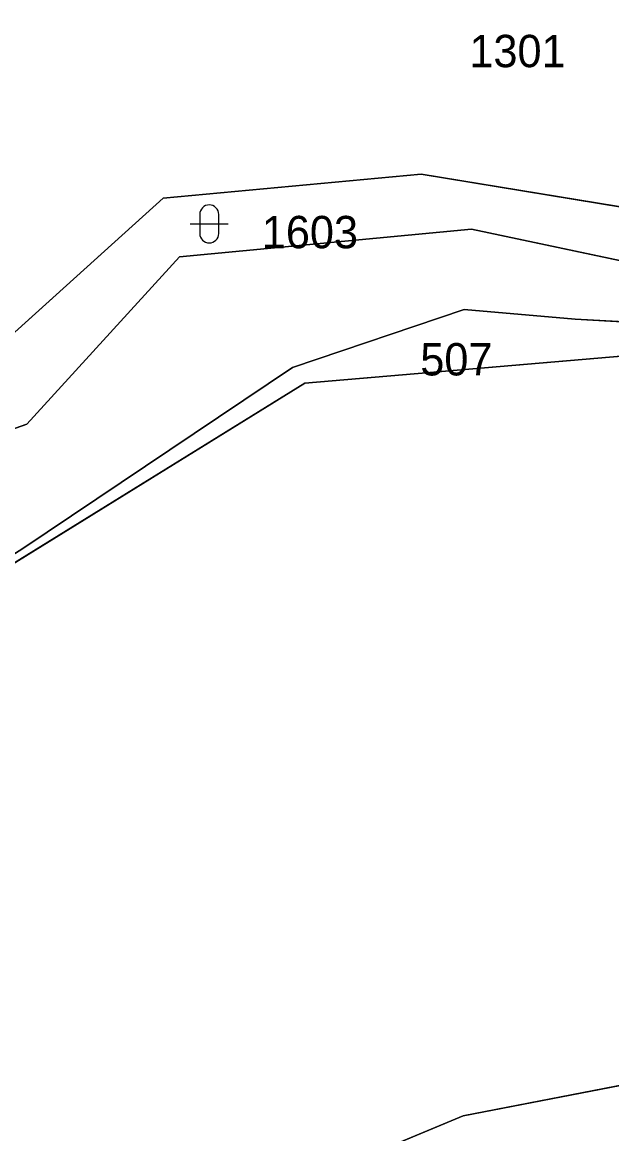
# Model space of a CAD drawing. Extents: x -689422 to -685210, y -987725 to -982160.
# Drawn here: x -686709.2 to -686678.2, y -985783.9 to -985725.5 of the extents above; entities that cross this region are included whole.
import ezdxf

# ---------------------------------------------------------------- set-up
doc = ezdxf.new("R2010")
doc.units = 0
for name, color, linetype in [('KN_Hranice_katastrální území', 7, 'Continuous'), ('KN_Hranice_parcel', 7, 'Continuous'), ('KN_Parcelni cisla', 7, 'Continuous'), ('KN_Polygon parcely', 7, 'Continuous'), ('KN_POZEMKY_LESNI POZEMEK', 7, 'Continuous'), ('KN_POZEMKY_OSTATNI PLOCHA', 7, 'Continuous'), ('KN_POZEMKY_VODNI_PLOCHA', 7, 'Continuous'), ('KN_VYUZITI_07_vodni plocha_tok prirozeny', 7, 'Continuous'), ('KN_VYUZITI_23_ostatni plocha_manipulacni plocha', 7, 'Continuous'), ('KN_VYUZITI_27_ostatni plocha_neplodna puda', 7, 'Continuous'), ('KN_Značky kultur', 7, 'Continuous')]:
    doc.layers.add(name, color=color, linetype=linetype)

msp = doc.modelspace()

# ---------------------------------------------------------------- linework, layer by layer
at = {"layer": 'KN_Hranice_katastrální území'}
for points in [[(-686664.97, -985741.95), (-686680.13, -985741.09), (-686685.96, -985740.58), (-686694.98, -985743.63), (-686709.16, -985753.13), (-686735.02, -985769.6), (-686742.34, -985774.23), (-686749.47, -985778.73), (-686750.56, -985783.2), (-686747.58, -985792.3), (-686741.57, -985810.66), (-686753.84, -985828.87), (-686754.66, -985884.07), (-686753.38, -985937.9), (-686747.55, -985981.18), (-686739.44, -986009.75), (-686731, -986034.99)], [(-686731, -986034.99), (-686739.44, -986009.75), (-686747.55, -985981.18), (-686753.38, -985937.9), (-686754.66, -985884.07), (-686753.84, -985828.87), (-686741.57, -985810.66), (-686747.58, -985792.3), (-686750.56, -985783.2), (-686749.47, -985778.73), (-686742.34, -985774.23), (-686735.02, -985769.6), (-686709.16, -985753.13), (-686694.98, -985743.63), (-686685.96, -985740.58), (-686680.13, -985741.09), (-686664.97, -985741.95)]]:
    msp.add_lwpolyline(points, dxfattribs=at)
at = {"layer": 'KN_Hranice_parcel'}
msp.add_line((-686680.13, -985741.09), (-686664.97, -985741.95), dxfattribs=at)
msp.add_line((-686680.13, -985741.09), (-686664.97, -985741.95), dxfattribs=at)
for points in [[(-686717.47, -985746.38), (-686712.67, -985744.56), (-686701.78, -985734.73), (-686688.22, -985733.48), (-686658.94, -985738.29), (-686644.52, -985729.77), (-686632.09, -985730.68)], [(-686727.73, -985760.8), (-686716.57, -985749.3), (-686708.95, -985746.6), (-686700.92, -985737.82), (-686685.57, -985736.36), (-686668.27, -985740.03), (-686660.67, -985740.52), (-686641.42, -985732.36), (-686632.18, -985732.99)], [(-686694.98, -985743.63), (-686685.96, -985740.58), (-686680.13, -985741.09)], [(-686694.98, -985743.63), (-686685.96, -985740.58), (-686680.13, -985741.09)], [(-686664.97, -985741.95), (-686694.33, -985744.46), (-686735.02, -985769.6)], [(-686735.02, -985769.6), (-686709.16, -985753.13), (-686694.98, -985743.63)], [(-686735.02, -985769.6), (-686709.16, -985753.13), (-686694.98, -985743.63)], [(-686718.56, -985796.48), (-686686.01, -985782.93), (-686648.84, -985775.76), (-686656.69, -985811.95), (-686661.35, -985885.47), (-686656.59, -985945.97)]]:
    msp.add_lwpolyline(points, dxfattribs=at)
at = {"layer": 'KN_Polygon parcely'}
for points in [[(-686644.52, -985729.77), (-686632.09, -985730.68), (-686621.69, -985726.99), (-686631.37, -985724.58), (-686706.58, -985715.73), (-686717.69, -985717.75), (-686721.59, -985726.62), (-686709.72, -985726.93), (-686717.47, -985746.38), (-686712.67, -985744.56), (-686701.78, -985734.73), (-686688.22, -985733.48), (-686658.94, -985738.29)], [(-686700.92, -985737.82), (-686685.57, -985736.36), (-686668.27, -985740.03), (-686660.67, -985740.52), (-686641.42, -985732.36), (-686632.18, -985732.99), (-686632.09, -985730.68), (-686644.52, -985729.77), (-686658.94, -985738.29), (-686688.22, -985733.48), (-686701.78, -985734.73), (-686712.67, -985744.56), (-686717.47, -985746.38), (-686719.04, -985750.31), (-686727.73, -985760.8), (-686716.57, -985749.3), (-686708.95, -985746.6)], [(-686709.16, -985753.13), (-686735.02, -985769.6), (-686694.33, -985744.46), (-686664.97, -985741.95), (-686680.13, -985741.09), (-686685.96, -985740.58), (-686694.98, -985743.63)], [(-686685.83, -985800.54), (-686681.47, -985889.24), (-686672.04, -985911.5), (-686656.59, -985945.97), (-686661.35, -985885.47), (-686656.69, -985811.95), (-686648.84, -985775.76), (-686686.01, -985782.93), (-686718.56, -985796.48), (-686710.52, -985797.48)]]:
    msp.add_lwpolyline(points, close=True, dxfattribs=at)
for points in [[(-686668.27, -985740.03), (-686685.57, -985736.36), (-686700.92, -985737.82), (-686708.95, -985746.6), (-686716.57, -985749.3), (-686727.73, -985760.8), (-686735.02, -985769.6), (-686709.16, -985753.13), (-686694.98, -985743.63), (-686685.96, -985740.58), (-686680.13, -985741.09), (-686664.97, -985741.95)], [(-686664.97, -985741.95), (-686694.33, -985744.46), (-686735.02, -985769.6), (-686741.28, -985782.94), (-686721.4, -985794.1), (-686718.56, -985796.48), (-686686.01, -985782.93), (-686648.84, -985775.76)]]:
    msp.add_lwpolyline(points, dxfattribs=at)
at = {"layer": 'KN_POZEMKY_LESNI POZEMEK'}
for p, q in [((-686694.98, -985743.63), (-686685.96, -985740.58)), ((-686685.96, -985740.58), (-686680.13, -985741.09)), ((-686680.13, -985741.09), (-686664.97, -985741.95)), ((-686664.97, -985741.95), (-686694.33, -985744.46)), ((-686694.33, -985744.46), (-686664.97, -985741.95)), ((-686709.16, -985753.13), (-686694.98, -985743.63)), ((-686694.33, -985744.46), (-686735.02, -985769.6)), ((-686735.02, -985769.6), (-686694.33, -985744.46)), ((-686735.02, -985769.6), (-686709.16, -985753.13)), ((-686648.84, -985775.76), (-686686.01, -985782.93)), ((-686686.01, -985782.93), (-686648.84, -985775.76)), ((-686686.01, -985782.93), (-686718.56, -985796.48)), ((-686718.56, -985796.48), (-686686.01, -985782.93))]:
    msp.add_line(p, q, dxfattribs=at)
at = {"layer": 'KN_POZEMKY_OSTATNI PLOCHA'}
for p, q in [((-686688.22, -985733.48), (-686701.78, -985734.73)), ((-686701.78, -985734.73), (-686688.22, -985733.48)), ((-686658.94, -985738.29), (-686688.22, -985733.48)), ((-686688.22, -985733.48), (-686658.94, -985738.29)), ((-686701.78, -985734.73), (-686712.67, -985744.56)), ((-686712.67, -985744.56), (-686701.78, -985734.73)), ((-686685.57, -985736.36), (-686700.92, -985737.82)), ((-686668.27, -985740.03), (-686685.57, -985736.36)), ((-686700.92, -985737.82), (-686708.95, -985746.6)), ((-686708.95, -985746.6), (-686716.57, -985749.3))]:
    msp.add_line(p, q, dxfattribs=at)
at = {"layer": 'KN_POZEMKY_VODNI_PLOCHA'}
for p, q in [((-686700.92, -985737.82), (-686685.57, -985736.36)), ((-686685.57, -985736.36), (-686668.27, -985740.03)), ((-686708.95, -985746.6), (-686700.92, -985737.82)), ((-686685.96, -985740.58), (-686694.98, -985743.63)), ((-686680.13, -985741.09), (-686685.96, -985740.58)), ((-686664.97, -985741.95), (-686680.13, -985741.09)), ((-686694.98, -985743.63), (-686709.16, -985753.13)), ((-686716.57, -985749.3), (-686708.95, -985746.6)), ((-686709.16, -985753.13), (-686735.02, -985769.6))]:
    msp.add_line(p, q, dxfattribs=at)
at = {"layer": 'KN_VYUZITI_07_vodni plocha_tok prirozeny'}
for p, q in [((-686700.92, -985737.82), (-686685.57, -985736.36)), ((-686685.57, -985736.36), (-686668.27, -985740.03)), ((-686708.95, -985746.6), (-686700.92, -985737.82)), ((-686685.96, -985740.58), (-686694.98, -985743.63)), ((-686680.13, -985741.09), (-686685.96, -985740.58)), ((-686664.97, -985741.95), (-686680.13, -985741.09)), ((-686694.98, -985743.63), (-686709.16, -985753.13)), ((-686716.57, -985749.3), (-686708.95, -985746.6)), ((-686709.16, -985753.13), (-686735.02, -985769.6))]:
    msp.add_line(p, q, dxfattribs=at)
at = {"layer": 'KN_VYUZITI_23_ostatni plocha_manipulacni plocha'}
for p, q in [((-686688.22, -985733.48), (-686701.78, -985734.73)), ((-686658.94, -985738.29), (-686688.22, -985733.48)), ((-686701.78, -985734.73), (-686712.67, -985744.56))]:
    msp.add_line(p, q, dxfattribs=at)
at = {"layer": 'KN_VYUZITI_27_ostatni plocha_neplodna puda'}
for p, q in [((-686701.78, -985734.73), (-686688.22, -985733.48)), ((-686688.22, -985733.48), (-686658.94, -985738.29)), ((-686712.67, -985744.56), (-686701.78, -985734.73)), ((-686685.57, -985736.36), (-686700.92, -985737.82)), ((-686668.27, -985740.03), (-686685.57, -985736.36)), ((-686700.92, -985737.82), (-686708.95, -985746.6)), ((-686708.95, -985746.6), (-686716.57, -985749.3))]:
    msp.add_line(p, q, dxfattribs=at)
at = {"layer": 'KN_Značky kultur'}
for p, q in [((-686699.861, -985735.591), (-686699.861, -985736.592)), ((-686698.859, -985736.592), (-686698.859, -985735.591)), ((-686700.361, -985736.091), (-686698.359, -985736.091))]:
    msp.add_line(p, q, dxfattribs=at)
for centre, start, end in [((-686699.36, -985735.591), 0, 180), ((-686699.36, -985736.591), 180, 359.98789)]:
    msp.add_arc(centre, 0.5, start, end, dxfattribs=at)

# ---------------------------------------------------------------- texts
at = {"layer": 'KN_Parcelni cisla'}
for s, p in [('1301', (-686685.69, -985727.86)), ('1603', (-686696.6, -985737.37)), ('507', (-686688.27, -985744.05))]:
    msp.add_text(s, height=1.7, dxfattribs=at).set_placement(p)

doc.saveas('drawing.dxf')
